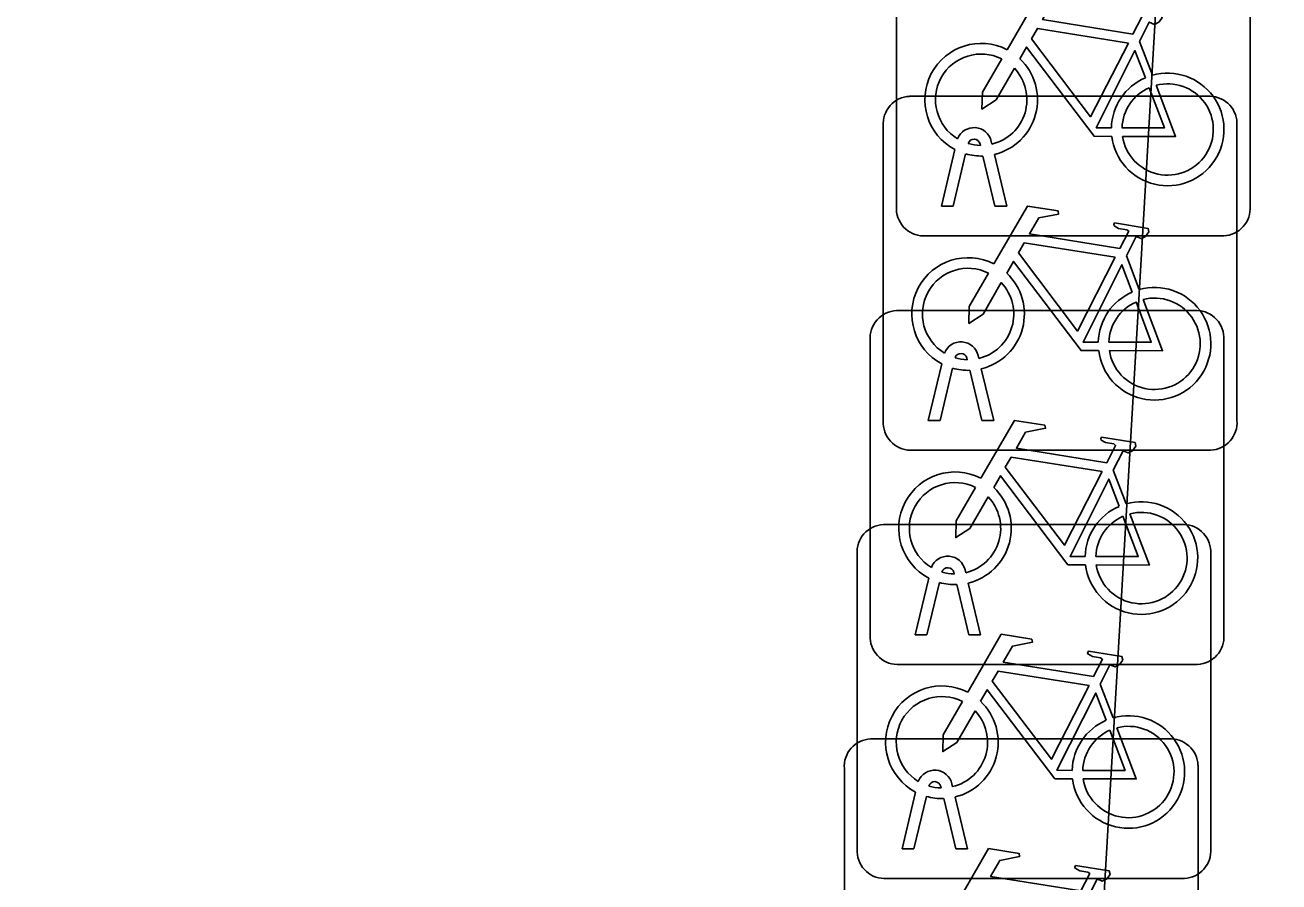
# Model space of a CAD drawing. Extents: x 157466 to 158888, y 383063 to 384677.
# Drawn here: x 157869.167 to 157872.709, y 384277.262 to 384279.681 of the extents above; entities that cross this region are included whole.
import ezdxf

# ---------------------------------------------------------------- set-up
doc = ezdxf.new("R2010")
doc.units = 0
doc.layers.add('IMGEO_Fietsenrek', color=7, linetype='Continuous')
doc.layers.add('IMGEO_Rijbaan_lokaal_gesloten', color=7, linetype='Continuous')

msp = doc.modelspace()

# ---------------------------------------------------------------- linework, layer by layer
at = {"layer": 'IMGEO_Fietsenrek'}
for p, q in [((157871.6285, 384279.1599), (157871.6285, 384280.0008)), ((157871.6285, 384280.0008), (157871.6285, 384279.1599)), ((157872.6275, 384280.0101), (157872.6275, 384279.1692)), ((157872.6275, 384279.1692), (157872.6275, 384280.0101)), ((157872.3152, 384279.6342), (157872.3515, 384279.539)), ((157871.6659, 384279.4795), (157872.5068, 384279.4795)), ((157872.5068, 384279.4795), (157871.6659, 384279.4795)), ((157871.5915, 384278.5549), (157871.5915, 384279.3958)), ((157871.5915, 384279.3958), (157871.5915, 384278.5549)), ((157872.5905, 384279.4051), (157872.5905, 384278.5642)), ((157872.5905, 384278.5642), (157872.5905, 384279.4051)), ((157871.8966, 384279.3524), (157871.8984, 384279.3445)), ((157871.7555, 384279.1693), (157871.7938, 384279.3293)), ((157871.8242, 384279.3171), (157871.7889, 384279.1693)), ((157871.8659, 384279.3409), (157871.8649, 384279.3452)), ((157871.907, 384279.1693), (157871.8731, 384279.311)), ((157871.9054, 384279.3153), (157871.9404, 384279.1693)), ((157871.7889, 384279.1693), (157871.7555, 384279.1693)), ((157871.9404, 384279.1693), (157871.907, 384279.1693)), ((157872.5531, 384279.0855), (157871.7122, 384279.0855)), ((157871.7122, 384279.0855), (157872.5531, 384279.0855)), ((157872.2782, 384279.0292), (157872.3145, 384278.934)), ((157871.6289, 384278.8745), (157872.4698, 384278.8745)), ((157872.4698, 384278.8745), (157871.6289, 384278.8745)), ((157871.5545, 384277.9499), (157871.5545, 384278.7908)), ((157871.5545, 384278.7908), (157871.5545, 384277.9499)), ((157872.5535, 384278.8001), (157872.5535, 384277.9592)), ((157872.5535, 384277.9592), (157872.5535, 384278.8001)), ((157871.8596, 384278.7474), (157871.8614, 384278.7395)), ((157871.7185, 384278.5643), (157871.7568, 384278.7243)), ((157871.7872, 384278.7121), (157871.7519, 384278.5643)), ((157871.8289, 384278.7359), (157871.8279, 384278.7402)), ((157871.8684, 384278.7103), (157871.9034, 384278.5643)), ((157871.87, 384278.5643), (157871.8361, 384278.706)), ((157871.7519, 384278.5643), (157871.7185, 384278.5643)), ((157871.9034, 384278.5643), (157871.87, 384278.5643)), ((157872.5161, 384278.4805), (157871.6752, 384278.4805)), ((157871.6752, 384278.4805), (157872.5161, 384278.4805)), ((157872.2412, 384278.4242), (157872.2775, 384278.329)), ((157871.5919, 384278.2705), (157872.4328, 384278.2705)), ((157872.4328, 384278.2705), (157871.5919, 384278.2705)), ((157871.5175, 384277.3459), (157871.5175, 384278.1868)), ((157871.5175, 384278.1868), (157871.5175, 384277.3459)), ((157872.5165, 384278.1961), (157872.5165, 384277.3552)), ((157872.5165, 384277.3552), (157872.5165, 384278.1961)), ((157871.8226, 384278.1424), (157871.8244, 384278.1345)), ((157871.6815, 384277.9593), (157871.7198, 384278.1193)), ((157871.7502, 384278.1071), (157871.7149, 384277.9593)), ((157871.7919, 384278.1309), (157871.7909, 384278.1352)), ((157871.833, 384277.9593), (157871.7991, 384278.101)), ((157871.8314, 384278.1053), (157871.8664, 384277.9593)), ((157871.7149, 384277.9593), (157871.6815, 384277.9593)), ((157871.8664, 384277.9593), (157871.833, 384277.9593)), ((157872.4791, 384277.8755), (157871.6382, 384277.8755)), ((157871.6382, 384277.8755), (157872.4791, 384277.8755)), ((157872.2042, 384277.8202), (157872.2405, 384277.725)), ((157871.5559, 384277.6655), (157872.3968, 384277.6655)), ((157872.3968, 384277.6655), (157871.5559, 384277.6655)), ((157871.4815, 384276.7409), (157871.4815, 384277.5818)), ((157871.4815, 384277.5818), (157871.4815, 384276.7409)), ((157872.4805, 384277.5911), (157872.4805, 384276.7502)), ((157872.4805, 384276.7502), (157872.4805, 384277.5911)), ((157871.6445, 384277.3553), (157871.6828, 384277.5153)), ((157871.7549, 384277.5269), (157871.7539, 384277.5312)), ((157871.7856, 384277.5384), (157871.7874, 384277.5305)), ((157871.7132, 384277.5031), (157871.6779, 384277.3553)), ((157871.796, 384277.3553), (157871.7621, 384277.497)), ((157871.7944, 384277.5013), (157871.8294, 384277.3553)), ((157871.6779, 384277.3553), (157871.6445, 384277.3553)), ((157871.8294, 384277.3553), (157871.796, 384277.3553)), ((157872.4421, 384277.2715), (157871.6012, 384277.2715)), ((157871.6012, 384277.2715), (157872.4421, 384277.2715))]:
    msp.add_line(p, q, dxfattribs=at)
for points in [[(157871.9411, 384279.6112), (157872.0358, 384279.7747), (157872.122, 384279.7609), (157872.1237, 384279.7522), (157872.0676, 384279.7413), (157872.0414, 384279.696), (157872.2966, 384279.6552)], [(157872.2966, 384279.6552), (157872.3216, 384279.704), (157872.3165, 384279.708), (157872.2933, 384279.7117), (157872.2806, 384279.7192), (157872.2796, 384279.7223), (157872.2818, 384279.7269), (157872.3766, 384279.7118), (157872.3789, 384279.7015), (157872.3695, 384279.6891), (157872.3571, 384279.6827), (157872.3426, 384279.6889), (157872.3152, 384279.6342)], [(157872.2837, 384279.63), (157872.0269, 384279.671), (157872.0102, 384279.6422), (157872.1772, 384279.4219), (157872.2837, 384279.63)], [(157872.2368, 384279.3665), (157872.1871, 384279.3666), (157871.9964, 384279.6183), (157871.9774, 384279.5855)], [(157872.3317, 384279.532), (157872.3024, 384279.6088), (157872.193, 384279.3907), (157872.2357, 384279.3906)], [(157871.9618, 384279.5587), (157871.9102, 384279.4695), (157871.8703, 384279.4435), (157871.8715, 384279.491), (157871.926, 384279.5852)], [(157872.2657, 384279.3905), (157872.3856, 384279.3903), (157872.3424, 384279.5039)], [(157872.3622, 384279.5108), (157872.4172, 384279.3662), (157872.2671, 384279.3665)], [(157871.9041, 384279.0062), (157871.9988, 384279.1697), (157872.085, 384279.1559), (157872.0867, 384279.1472), (157872.0306, 384279.1363), (157872.0044, 384279.091), (157872.2596, 384279.0502)], [(157872.2596, 384279.0502), (157872.2846, 384279.099), (157872.2795, 384279.103), (157872.2563, 384279.1067), (157872.2436, 384279.1142), (157872.2426, 384279.1173), (157872.2448, 384279.1219), (157872.3396, 384279.1068), (157872.3419, 384279.0965), (157872.3325, 384279.0841), (157872.3201, 384279.0777), (157872.3056, 384279.0839), (157872.2782, 384279.0292)], [(157872.2467, 384279.025), (157871.9899, 384279.066), (157871.9732, 384279.0372), (157872.1402, 384278.8169), (157872.2467, 384279.025)], [(157872.1998, 384278.7615), (157872.1501, 384278.7616), (157871.9594, 384279.0133), (157871.9404, 384278.9805)], [(157872.2947, 384278.927), (157872.2654, 384279.0038), (157872.156, 384278.7857), (157872.1987, 384278.7856)], [(157871.9248, 384278.9537), (157871.8732, 384278.8645), (157871.8333, 384278.8385), (157871.8345, 384278.886), (157871.889, 384278.9802)], [(157872.2287, 384278.7855), (157872.3486, 384278.7853), (157872.3054, 384278.8989)], [(157872.3252, 384278.9058), (157872.3802, 384278.7612), (157872.2301, 384278.7615)], [(157871.8671, 384278.4012), (157871.9618, 384278.5647), (157872.048, 384278.5509), (157872.0497, 384278.5422), (157871.9936, 384278.5313), (157871.9674, 384278.486), (157872.2226, 384278.4452)], [(157872.2226, 384278.4452), (157872.2476, 384278.494), (157872.2425, 384278.498), (157872.2193, 384278.5017), (157872.2066, 384278.5092), (157872.2056, 384278.5123), (157872.2078, 384278.5169), (157872.3026, 384278.5018), (157872.3049, 384278.4915), (157872.2955, 384278.4791), (157872.2831, 384278.4727), (157872.2686, 384278.4789), (157872.2412, 384278.4242)], [(157872.2097, 384278.42), (157871.9529, 384278.461), (157871.9362, 384278.4322), (157872.1032, 384278.2119), (157872.2097, 384278.42)], [(157872.1628, 384278.1565), (157872.1131, 384278.1566), (157871.9224, 384278.4083), (157871.9034, 384278.3755)], [(157872.2577, 384278.322), (157872.2284, 384278.3988), (157872.119, 384278.1807), (157872.1617, 384278.1806)], [(157871.8878, 384278.3487), (157871.8362, 384278.2595), (157871.7963, 384278.2335), (157871.7975, 384278.281), (157871.852, 384278.3752)], [(157872.1917, 384278.1805), (157872.3116, 384278.1803), (157872.2684, 384278.2939)], [(157872.2882, 384278.3008), (157872.3432, 384278.1562), (157872.1931, 384278.1565)], [(157871.8301, 384277.7972), (157871.9248, 384277.9607), (157872.011, 384277.9469), (157872.0127, 384277.9382), (157871.9566, 384277.9273), (157871.9304, 384277.882), (157872.1856, 384277.8412)], [(157872.1856, 384277.8412), (157872.2106, 384277.89), (157872.2055, 384277.894), (157872.1823, 384277.8977), (157872.1696, 384277.9052), (157872.1686, 384277.9083), (157872.1708, 384277.9129), (157872.2656, 384277.8978), (157872.2679, 384277.8875), (157872.2585, 384277.8751), (157872.2461, 384277.8687), (157872.2316, 384277.8749), (157872.2042, 384277.8202)], [(157872.1727, 384277.816), (157871.9159, 384277.857), (157871.8992, 384277.8282), (157872.0662, 384277.6079), (157872.1727, 384277.816)], [(157872.1258, 384277.5525), (157872.0761, 384277.5526), (157871.8854, 384277.8043), (157871.8664, 384277.7715)], [(157872.2207, 384277.718), (157872.1914, 384277.7948), (157872.082, 384277.5767), (157872.1247, 384277.5766)], [(157871.8508, 384277.7447), (157871.7992, 384277.6555), (157871.7593, 384277.6295), (157871.7605, 384277.677), (157871.815, 384277.7712)], [(157872.1547, 384277.5765), (157872.2746, 384277.5763), (157872.2314, 384277.6899)], [(157872.2512, 384277.6968), (157872.3062, 384277.5522), (157872.1561, 384277.5525)], [(157871.7941, 384277.1922), (157871.8888, 384277.3557), (157871.975, 384277.3419), (157871.9767, 384277.3332), (157871.9206, 384277.3223), (157871.8944, 384277.277), (157872.1496, 384277.2362)], [(157872.1496, 384277.2362), (157872.1746, 384277.285), (157872.1695, 384277.289), (157872.1463, 384277.2927), (157872.1336, 384277.3002), (157872.1326, 384277.3033), (157872.1348, 384277.3079), (157872.2296, 384277.2928), (157872.2319, 384277.2825), (157872.2225, 384277.2701), (157872.2101, 384277.2637), (157872.1956, 384277.2699), (157872.1682, 384277.2152)]]:
    msp.add_lwpolyline(points, dxfattribs=at)
for centre, radius, start, end in [((157871.8681, 384279.4699), 0.159, 62.6766, 242.1369), ((157871.8681, 384279.4699), 0.129, 63.3192, 238.903), ((157871.8681, 384279.4699), 0.129, 283.6043, 43.4302), ((157871.8681, 384279.4699), 0.159, 283.5766, 46.6042), ((157872.3947, 384279.3859), 0.159, 113.3408, 178.3217), ((157872.3947, 384279.3859), 0.159, 187.0065, 105.7708), ((157872.3947, 384279.3859), 0.129, 113.923, 177.9556), ((157872.3947, 384279.3859), 0.129, 188.6715, 104.5883), ((157871.6692, 384279.4016), 0.0779, 92.4484, 184.2845), ((157871.6692, 384279.4016), 0.0779, 92.4484, 184.2845), ((157872.5126, 384279.4018), 0.0779, 2.4484, 94.2845), ((157872.5126, 384279.4018), 0.0779, 2.4484, 94.2845), ((157871.8479, 384279.3413), 0.0499, 12.8025, 158.6934), ((157871.8479, 384279.3413), 0.0174, 12.8025, 163.4502), ((157871.8681, 384279.4699), 0.129, 253.415, 269.0204), ((157871.8681, 384279.4699), 0.159, 253.9967, 271.7867), ((157872.5498, 384279.1634), 0.0779, 272.4484, 4.2845), ((157872.5498, 384279.1634), 0.0779, 272.4484, 4.2845), ((157871.7064, 384279.1632), 0.0779, 182.4484, 274.2845), ((157871.7064, 384279.1632), 0.0779, 182.4484, 274.2845), ((157871.8311, 384278.8649), 0.159, 62.6766, 242.1369), ((157871.8311, 384278.8649), 0.129, 63.3192, 238.903), ((157871.8311, 384278.8649), 0.159, 283.5766, 46.6042), ((157871.8311, 384278.8649), 0.129, 283.6043, 43.4302), ((157872.3577, 384278.7809), 0.159, 113.3408, 178.3217), ((157872.3577, 384278.7809), 0.159, 187.0065, 105.7708), ((157872.3577, 384278.7809), 0.129, 113.923, 177.9556), ((157872.3577, 384278.7809), 0.129, 188.6715, 104.5883), ((157871.6322, 384278.7966), 0.0779, 92.4484, 184.2845), ((157871.6322, 384278.7966), 0.0779, 92.4484, 184.2845), ((157872.4756, 384278.7968), 0.0779, 2.4484, 94.2845), ((157872.4756, 384278.7968), 0.0779, 2.4484, 94.2845), ((157871.8109, 384278.7363), 0.0499, 12.8025, 158.6934), ((157871.8109, 384278.7363), 0.0174, 12.8025, 163.4502), ((157871.8311, 384278.8649), 0.159, 253.9967, 271.7867), ((157871.8311, 384278.8649), 0.129, 253.415, 269.0204), ((157871.6694, 384278.5582), 0.0779, 182.4484, 274.2845), ((157871.6694, 384278.5582), 0.0779, 182.4484, 274.2845), ((157872.5128, 384278.5584), 0.0779, 272.4484, 4.2845), ((157872.5128, 384278.5584), 0.0779, 272.4484, 4.2845), ((157871.7941, 384278.2599), 0.159, 62.6766, 242.1369), ((157871.7941, 384278.2599), 0.129, 63.3192, 238.903), ((157871.7941, 384278.2599), 0.159, 283.5766, 46.6042), ((157871.7941, 384278.2599), 0.129, 283.6043, 43.4302), ((157872.3207, 384278.1759), 0.159, 113.3408, 178.3217), ((157872.3207, 384278.1759), 0.159, 187.0065, 105.7708), ((157872.3207, 384278.1759), 0.129, 113.923, 177.9556), ((157872.3207, 384278.1759), 0.129, 188.6715, 104.5883), ((157871.5952, 384278.1926), 0.0779, 92.4484, 184.2845), ((157871.5952, 384278.1926), 0.0779, 92.4484, 184.2845), ((157872.4386, 384278.1928), 0.0779, 2.4484, 94.2845), ((157872.4386, 384278.1928), 0.0779, 2.4484, 94.2845), ((157871.7739, 384278.1313), 0.0499, 12.8025, 158.6934), ((157871.7739, 384278.1313), 0.0174, 12.8025, 163.4502), ((157871.7941, 384278.2599), 0.159, 253.9967, 271.7867), ((157871.7941, 384278.2599), 0.129, 253.415, 269.0204), ((157871.6324, 384277.9532), 0.0779, 182.4484, 274.2845), ((157871.6324, 384277.9532), 0.0779, 182.4484, 274.2845), ((157872.4758, 384277.9534), 0.0779, 272.4484, 4.2845), ((157872.4758, 384277.9534), 0.0779, 272.4484, 4.2845), ((157871.7571, 384277.6559), 0.159, 62.6766, 242.1369), ((157871.7571, 384277.6559), 0.129, 63.3192, 238.903), ((157871.7571, 384277.6559), 0.159, 283.5766, 46.6042), ((157871.7571, 384277.6559), 0.129, 283.6043, 43.4302), ((157872.2837, 384277.5719), 0.159, 113.3408, 178.3217), ((157872.2837, 384277.5719), 0.159, 187.0065, 105.7708), ((157872.2837, 384277.5719), 0.129, 113.923, 177.9556), ((157872.2837, 384277.5719), 0.129, 188.6715, 104.5883), ((157871.5592, 384277.5876), 0.0779, 92.4484, 184.2845), ((157871.5592, 384277.5876), 0.0779, 92.4484, 184.2845), ((157872.4026, 384277.5878), 0.0779, 2.4484, 94.2845), ((157872.4026, 384277.5878), 0.0779, 2.4484, 94.2845), ((157871.7369, 384277.5273), 0.0499, 12.8025, 158.6934), ((157871.7369, 384277.5273), 0.0174, 12.8025, 163.4502), ((157871.7571, 384277.6559), 0.129, 253.415, 269.0204), ((157871.7571, 384277.6559), 0.159, 253.9967, 271.7867), ((157871.5954, 384277.3492), 0.0779, 182.4484, 274.2845), ((157871.5954, 384277.3492), 0.0779, 182.4484, 274.2845), ((157872.4388, 384277.3494), 0.0779, 272.4484, 4.2845), ((157872.4388, 384277.3494), 0.0779, 272.4484, 4.2845)]:
    msp.add_arc(centre, radius, start, end, dxfattribs=at)
at = {"layer": 'IMGEO_Rijbaan_lokaal_gesloten'}
msp.add_lwpolyline([(157872.709, 384285.645), (157871.861, 384271.199), (157869.46, 384271.33), (157868.286, 384250), (157866.429, 384213.999), (157866.127, 384208.426), (157865.858, 384203.447)], dxfattribs=at)

doc.saveas('drawing.dxf')
